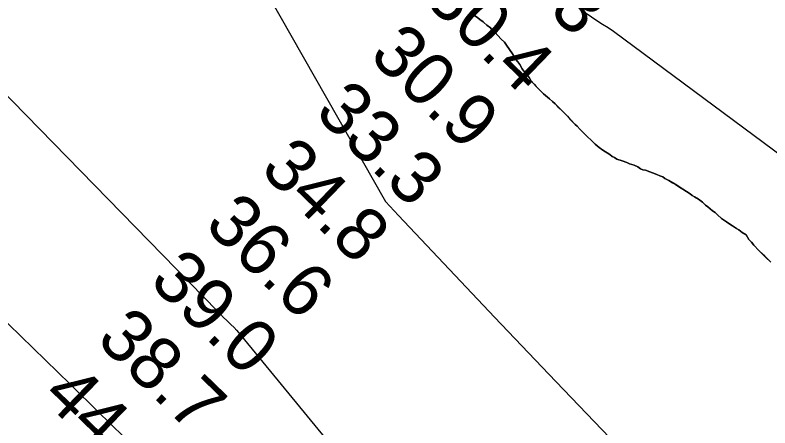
# Model space of a CAD drawing. Extents: x 3180038 to 3217926, y 922069 to 947485.
# Drawn here: x 3200369 to 3201327, y 942014 to 942538 of the extents above; entities that cross this region are included whole.
import ezdxf

# ---------------------------------------------------------------- set-up
doc = ezdxf.new("R2010")
doc.units = 0
for name, color, linetype in [('V-RIVR-RANG', 7, 'Continuous'), ('V-SITE-VEGE', 7, 'Continuous'), ('V-TOPO-MAJR', 7, 'Continuous'), ('V-TOPO-MINR', 7, 'Continuous'), ('V-TOPO-SHOR', 7, 'Continuous')]:
    doc.layers.add(name, color=color, linetype=linetype)

msp = doc.modelspace()

# ---------------------------------------------------------------- linework, layer by layer
at = {"layer": 'V-SITE-VEGE'}
msp.add_lwpolyline([(3201328.36, 942224.32), (3201313.53, 942238.98), (3201307.05, 942245.85), (3201303.8, 942249.52), (3201300.56, 942252.73), (3201297.29, 942258.7), (3201292.21, 942261.89), (3201288.04, 942265.1), (3201284.81, 942266.92), (3201279.72, 942270.12), (3201276.49, 942272.4), (3201272.32, 942275.14), (3201265.85, 942279.72), (3201260.75, 942284.3), (3201257.97, 942287.04), (3201254.27, 942289.33), (3201248.72, 942294.36), (3201245.48, 942296.65), (3201241.77, 942300.31), (3201236.68, 942303.97), (3201231.59, 942307.17), (3201228.82, 942308.54), (3201226.04, 942310.82), (3201216.8, 942316.76), (3201207.08, 942323.16), (3201199.23, 942327.72), (3201194.14, 942330.45), (3201191.37, 942332.28), (3201187.67, 942333.65), (3201183.98, 942335.47), (3201169.2, 942340.91), (3201165.97, 942341.35), (3201163.2, 942342.72), (3201159.51, 942345), (3201154.88, 942347.28), (3201148.88, 942349.09), (3201145.65, 942350.45), (3201139.65, 942352.72), (3201133.18, 942354.99), (3201129.95, 942356.82), (3201127.18, 942358.18), (3201123.94, 942360.93), (3201115.15, 942366.41), (3201110.53, 942369.61), (3201105.43, 942373.73), (3201103.11, 942376.48), (3201093.39, 942385.64), (3201088.76, 942389.76), (3201086.44, 942392.51), (3201082.73, 942396.64), (3201079.95, 942398.92), (3201073.93, 942405.34), (3201070.21, 942409.47), (3201054.46, 942425.05), (3201051.22, 942427.79), (3201047.51, 942431.45), (3201039.65, 942437.86), (3201030.38, 942447.02), (3201023.88, 942454.82), (3201021.56, 942458.49), (3201018.31, 942462.62), (3201015.06, 942466.29), (3201012.74, 942469.5), (3201009.95, 942475.02), (3201007.16, 942478.22), (3201004.84, 942481.43), (3201002.98, 942484.19), (3201000.66, 942488.32), (3200996.48, 942493.83), (3200992.76, 942499.34), (3200990.43, 942503.47), (3200986.27, 942507.13), (3200977.92, 942515.84), (3200974.68, 942518.59), (3200972.37, 942521.34), (3200967.74, 942525), (3200964.03, 942528.2), (3200963.11, 942529.12), (3200958.94, 942531.86), (3200956.63, 942534.15), (3200948.3, 942539.63)], dxfattribs=at)
at = {"layer": 'V-TOPO-MAJR'}
msp.add_lwpolyline([(3200017.62, 942784.71), (3200625.88, 942161.94), (3200629.73, 942158.03), (3200633.59, 942154.14), (3200637.49, 942150.28), (3200641.4, 942146.44), (3200648.12, 942139.88), (3200648.68, 942139.33), (3200649.79, 942138.21), (3200650.33, 942137.64), (3201219.15, 941445.3)], dxfattribs=at)
at = {"layer": 'V-TOPO-MINR'}
for points in [[(3200361.58, 943139.58), (3200839.36, 942301.28), (3200855.88, 942283.55), (3200977.58, 942154.39), (3201055.41, 942072.54), (3201133.73, 941991.15), (3201212.78, 941910.48), (3201292.33, 941830.28), (3201458.43, 941664.3)], [(3199874.28, 942617.87), (3200438.72, 942069.3), (3200451.07, 942057.27), (3200463.4, 942045.22), (3200475.7, 942033.13), (3200487.98, 942021.02), (3200509.35, 941999.89)], [(3201789.07, 942027.33), (3201128.93, 942516.71), (3201121.89, 942521.25), (3201114.84, 942525.78), (3201107.78, 942530.29), (3201100.81, 942534.93), (3201093.96, 942539.73)]]:
    msp.add_lwpolyline(points, dxfattribs=at)
at = {"layer": 'V-TOPO-SHOR'}
for points in [[(3200948.3, 942539.63), (3200952.46, 942536.89), (3200956.63, 942534.15), (3200958.94, 942531.86), (3200963.11, 942529.12), (3200964.03, 942528.2), (3200967.74, 942525), (3200972.37, 942521.34), (3200974.68, 942518.59), (3200977.92, 942515.84), (3200986.27, 942507.13), (3200990.43, 942503.47), (3200992.76, 942499.34), (3200996.48, 942493.83), (3201000.66, 942488.32), (3201002.98, 942484.19), (3201004.84, 942481.44), (3201007.16, 942478.22), (3201009.95, 942475.02), (3201012.74, 942469.5), (3201015.06, 942466.29), (3201018.31, 942462.62)], [(3201018.31, 942462.62), (3201021.56, 942458.49), (3201023.88, 942454.82), (3201028.06, 942449.78), (3201030.38, 942447.02), (3201035.48, 942441.98), (3201039.65, 942437.86), (3201047.51, 942431.45), (3201051.22, 942427.79), (3201054.46, 942425.04), (3201058.17, 942421.38), (3201060.95, 942418.63), (3201064.19, 942415.42), (3201066.97, 942412.67), (3201070.21, 942409.47), (3201073.92, 942405.34), (3201079.95, 942398.92), (3201082.73, 942396.64), (3201086.44, 942392.51), (3201088.76, 942389.76), (3201093.39, 942385.64), (3201103.11, 942376.48), (3201105.43, 942373.73), (3201110.53, 942369.61), (3201115.15, 942366.41), (3201123.94, 942360.93), (3201127.18, 942358.18), (3201129.95, 942356.82), (3201133.18, 942354.99), (3201139.65, 942352.72), (3201145.65, 942350.45), (3201148.88, 942349.09), (3201154.88, 942347.28), (3201159.51, 942345), (3201163.2, 942342.72), (3201165.97, 942341.35), (3201169.2, 942340.91), (3201183.98, 942335.47), (3201187.67, 942333.64), (3201191.37, 942332.28), (3201194.14, 942330.45), (3201199.23, 942327.72), (3201203.85, 942324.98), (3201207.08, 942323.16), (3201212.63, 942319.5), (3201216.8, 942316.76), (3201226.04, 942310.82), (3201228.82, 942308.54), (3201231.59, 942307.17), (3201236.68, 942303.97), (3201241.77, 942300.31), (3201245.48, 942296.65), (3201248.72, 942294.36), (3201254.27, 942289.33), (3201257.97, 942287.04), (3201260.75, 942284.3), (3201265.85, 942279.72), (3201272.32, 942275.14), (3201276.49, 942272.4), (3201279.72, 942270.12), (3201284.81, 942266.92), (3201288.04, 942265.1), (3201292.21, 942261.9), (3201297.29, 942258.7), (3201300.56, 942252.73), (3201303.8, 942249.52), (3201307.05, 942245.85), (3201313.53, 942238.98), (3201319.09, 942233.48), (3201322.34, 942230.27), (3201328.36, 942224.32)]]:
    msp.add_lwpolyline(points, dxfattribs=at)

# ---------------------------------------------------------------- texts
at = {"layer": 'V-RIVR-RANG'}
for s, p in [('34.3', (3200955.77, 942628.3)), ('30.4', (3200886.4, 942556.27)), ('30.9', (3200816.85, 942484.42)), ('33.3', (3200747.67, 942412.21)), ('34.8', (3200678.3, 942340.18)), ('36.6', (3200607.61, 942269.44)), ('39.0', (3200537.48, 942198.14)), ('38.7', (3200470.2, 942124.09)), ('44.2', (3200400.83, 942052.06))]:
    msp.add_text(s, height=67, rotation=315.93833, dxfattribs=at).set_placement(p)

doc.saveas('drawing.dxf')
